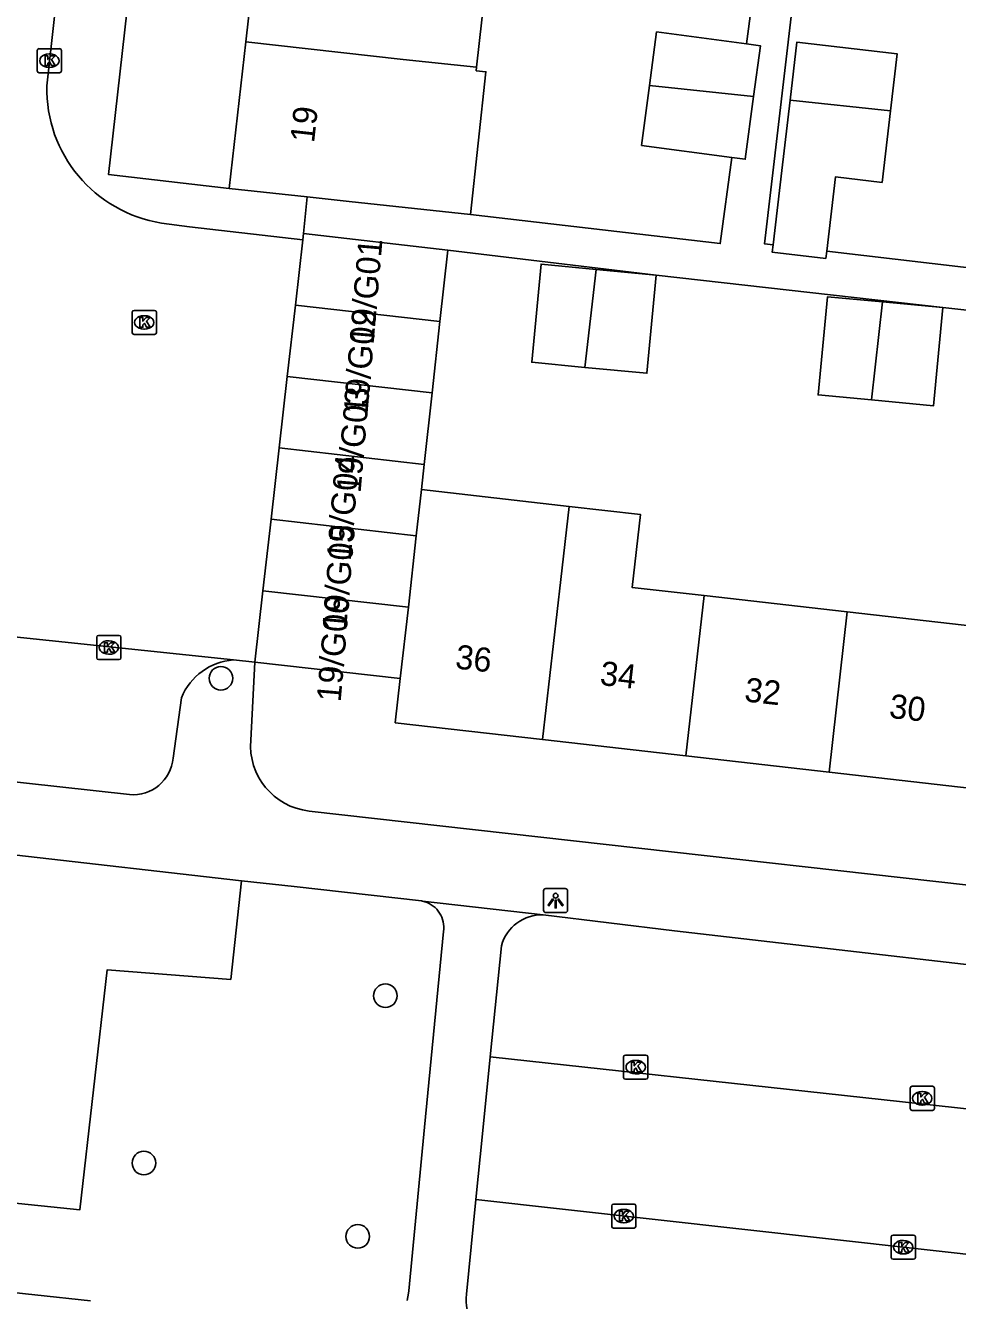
# Model space of a CAD drawing. Extents: x 161928 to 163055, y 386475 to 387428.
# Drawn here: x 162643.2 to 162681.8, y 387219.1 to 387272 of the extents above; entities that cross this region are included whole.
import ezdxf

# ---------------------------------------------------------------- set-up
doc = ezdxf.new("R2010")
doc.units = 0
for name, color, linetype in [('IMGEO_Boom', 7, 'Continuous'), ('IMGEO_Groenvoorziening', 7, 'Continuous'), ('IMGEO_Kolk', 7, 'Continuous'), ('IMGEO_Lichtpunt', 7, 'Continuous'), ('IMGEO_Pand', 7, 'Continuous'), ('IMGEO_Pand_nummerreeks', 7, 'Continuous'), ('IMGEO_Rijbaan_lokaal_open', 7, 'Continuous'), ('IMGEO_Voetpad_open', 7, 'Continuous')]:
    doc.layers.add(name, color=color, linetype=linetype)

msp = doc.modelspace()

# ---------------------------------------------------------------- linework, layer by layer
at = {"layer": 'IMGEO_Boom'}
for centre in [(162651.277, 387244.948), (162658.094, 387231.781), (162648.084, 387224.841), (162656.949, 387221.796)]:
    msp.add_circle(centre, 0.489, dxfattribs=at)
at = {"layer": 'IMGEO_Groenvoorziening'}
msp.add_lwpolyline([(162635.311, 387227.578), (162634.984, 387223.972), (162645.422, 387222.894), (162646.567, 387232.861), (162651.685, 387232.457), (162652.133, 387236.552)], dxfattribs=at)
at = {"layer": 'IMGEO_Kolk'}
for p, q in [((162643.665, 387270.139), (162643.665, 387270.991)), ((162643.74, 387271.065), (162644.592, 387271.065)), ((162644.153, 387270.845), (162644.178, 387270.845)), ((162644.666, 387270.991), (162644.666, 387270.139)), ((162644.176, 387270.285), (162644.151, 387270.285)), ((162644.592, 387270.065), (162643.74, 387270.065)), ((162647.599, 387259.283), (162647.599, 387260.135)), ((162647.674, 387260.209), (162648.526, 387260.209)), ((162648.6, 387260.135), (162648.6, 387259.283)), ((162648.087, 387259.989), (162648.112, 387259.989)), ((162648.526, 387259.209), (162647.674, 387259.209)), ((162648.11, 387259.429), (162648.085, 387259.429)), ((162646.13, 387245.799), (162646.13, 387246.651)), ((162646.205, 387246.725), (162647.057, 387246.725)), ((162646.618, 387246.505), (162646.643, 387246.505)), ((162647.131, 387246.651), (162647.131, 387245.799)), ((162646.641, 387245.945), (162646.616, 387245.945)), ((162647.057, 387245.725), (162646.205, 387245.725)), ((162667.967, 387228.392), (162667.967, 387229.244)), ((162668.042, 387229.318), (162668.894, 387229.318)), ((162668.455, 387229.098), (162668.48, 387229.098)), ((162668.968, 387229.244), (162668.968, 387228.392)), ((162668.894, 387228.318), (162668.042, 387228.318)), ((162668.478, 387228.538), (162668.453, 387228.538)), ((162679.847, 387227.098), (162679.847, 387227.95)), ((162679.922, 387228.024), (162680.774, 387228.024)), ((162680.335, 387227.804), (162680.36, 387227.804)), ((162680.848, 387227.95), (162680.848, 387227.098)), ((162680.358, 387227.244), (162680.333, 387227.244)), ((162680.774, 387227.024), (162679.922, 387227.024)), ((162667.474, 387222.213), (162667.474, 387223.065)), ((162667.549, 387223.139), (162668.401, 387223.139)), ((162668.475, 387223.065), (162668.475, 387222.213)), ((162667.962, 387222.919), (162667.987, 387222.919)), ((162668.401, 387222.139), (162667.549, 387222.139)), ((162667.985, 387222.359), (162667.96, 387222.359)), ((162679.059, 387220.924), (162679.059, 387221.776)), ((162679.134, 387221.85), (162679.986, 387221.85)), ((162679.547, 387221.63), (162679.572, 387221.63)), ((162680.06, 387221.776), (162680.06, 387220.924)), ((162679.57, 387221.07), (162679.545, 387221.07)), ((162679.986, 387220.85), (162679.134, 387220.85))]:
    msp.add_line(p, q, dxfattribs=at)
for points in [[(162643.665, 387270.139), (162643.665, 387270.991)], [(162643.74, 387271.065), (162644.592, 387271.065)], [(162643.986, 387270.765), (162644.109, 387270.765), (162644.109, 387270.614), (162644.239, 387270.765), (162644.403, 387270.765), (162644.257, 387270.614), (162644.41, 387270.365), (162644.258, 387270.365), (162644.173, 387270.529), (162644.109, 387270.462), (162644.109, 387270.365), (162643.986, 387270.365), (162643.986, 387270.765)], [(162644.666, 387270.991), (162644.666, 387270.139)], [(162644.592, 387270.065), (162643.74, 387270.065)], [(162647.599, 387259.283), (162647.599, 387260.135)], [(162647.674, 387260.209), (162648.526, 387260.209)], [(162648.6, 387260.135), (162648.6, 387259.283)], [(162647.92, 387259.909), (162648.043, 387259.909), (162648.043, 387259.758), (162648.173, 387259.909), (162648.337, 387259.909), (162648.191, 387259.758), (162648.344, 387259.509), (162648.192, 387259.509), (162648.107, 387259.673), (162648.043, 387259.606), (162648.043, 387259.509), (162647.92, 387259.509), (162647.92, 387259.909)], [(162648.526, 387259.209), (162647.674, 387259.209)], [(162646.13, 387245.799), (162646.13, 387246.651)], [(162646.205, 387246.725), (162647.057, 387246.725)], [(162646.451, 387246.425), (162646.574, 387246.425), (162646.574, 387246.274), (162646.704, 387246.425), (162646.868, 387246.425), (162646.722, 387246.274), (162646.875, 387246.025), (162646.723, 387246.025), (162646.638, 387246.189), (162646.574, 387246.122), (162646.574, 387246.025), (162646.451, 387246.025), (162646.451, 387246.425)], [(162647.131, 387246.651), (162647.131, 387245.799)], [(162647.057, 387245.725), (162646.205, 387245.725)], [(162667.967, 387228.392), (162667.967, 387229.244)], [(162668.042, 387229.318), (162668.894, 387229.318)], [(162668.288, 387229.018), (162668.411, 387229.018), (162668.411, 387228.867), (162668.541, 387229.018), (162668.705, 387229.018), (162668.559, 387228.867), (162668.712, 387228.618), (162668.56, 387228.618), (162668.475, 387228.782), (162668.411, 387228.715), (162668.411, 387228.618), (162668.288, 387228.618), (162668.288, 387229.018)], [(162668.968, 387229.244), (162668.968, 387228.392)], [(162668.894, 387228.318), (162668.042, 387228.318)], [(162679.847, 387227.098), (162679.847, 387227.95)], [(162679.922, 387228.024), (162680.774, 387228.024)], [(162680.848, 387227.95), (162680.848, 387227.098)], [(162680.168, 387227.724), (162680.291, 387227.724), (162680.291, 387227.573), (162680.421, 387227.724), (162680.585, 387227.724), (162680.439, 387227.573), (162680.592, 387227.324), (162680.44, 387227.324), (162680.355, 387227.488), (162680.291, 387227.421), (162680.291, 387227.324), (162680.168, 387227.324), (162680.168, 387227.724)], [(162680.774, 387227.024), (162679.922, 387227.024)], [(162667.474, 387222.213), (162667.474, 387223.065)], [(162667.549, 387223.139), (162668.401, 387223.139)], [(162668.475, 387223.065), (162668.475, 387222.213)], [(162667.795, 387222.839), (162667.918, 387222.839), (162667.918, 387222.688), (162668.048, 387222.839), (162668.212, 387222.839), (162668.066, 387222.688), (162668.219, 387222.439), (162668.067, 387222.439), (162667.982, 387222.603), (162667.918, 387222.536), (162667.918, 387222.439), (162667.795, 387222.439), (162667.795, 387222.839)], [(162668.401, 387222.139), (162667.549, 387222.139)], [(162679.059, 387220.924), (162679.059, 387221.776)], [(162679.134, 387221.85), (162679.986, 387221.85)], [(162679.38, 387221.55), (162679.503, 387221.55), (162679.503, 387221.399), (162679.633, 387221.55), (162679.797, 387221.55), (162679.651, 387221.399), (162679.804, 387221.15), (162679.652, 387221.15), (162679.567, 387221.314), (162679.503, 387221.247), (162679.503, 387221.15), (162679.38, 387221.15), (162679.38, 387221.55)], [(162680.06, 387221.776), (162680.06, 387220.924)], [(162679.986, 387220.85), (162679.134, 387220.85)]]:
    msp.add_lwpolyline(points, dxfattribs=at)
for centre, start, end in [((162643.742, 387270.989), 91.552, 178.448), ((162643.742, 387270.989), 91.552, 178.448), ((162644.59, 387270.989), 1.552, 88.448), ((162644.59, 387270.989), 1.552, 88.448), ((162643.742, 387270.141), 181.552, 268.448), ((162643.742, 387270.141), 181.552, 268.448), ((162644.59, 387270.141), 271.552, 358.448), ((162644.59, 387270.141), 271.552, 358.448), ((162647.676, 387260.133), 91.552, 178.448), ((162647.676, 387260.133), 91.552, 178.448), ((162648.524, 387260.133), 1.552, 88.448), ((162648.524, 387260.133), 1.552, 88.448), ((162647.676, 387259.285), 181.552, 268.448), ((162647.676, 387259.285), 181.552, 268.448), ((162648.524, 387259.285), 271.552, 358.448), ((162648.524, 387259.285), 271.552, 358.448), ((162646.207, 387246.649), 91.552, 178.448), ((162646.207, 387246.649), 91.552, 178.448), ((162647.055, 387246.649), 1.552, 88.448), ((162647.055, 387246.649), 1.552, 88.448), ((162646.207, 387245.801), 181.552, 268.448), ((162646.207, 387245.801), 181.552, 268.448), ((162647.055, 387245.801), 271.552, 358.448), ((162647.055, 387245.801), 271.552, 358.448), ((162668.044, 387229.242), 91.552, 178.448), ((162668.044, 387229.242), 91.552, 178.448), ((162668.892, 387229.242), 1.552, 88.448), ((162668.892, 387229.242), 1.552, 88.448), ((162668.044, 387228.394), 181.552, 268.448), ((162668.044, 387228.394), 181.552, 268.448), ((162668.892, 387228.394), 271.552, 358.448), ((162668.892, 387228.394), 271.552, 358.448), ((162679.924, 387227.948), 91.552, 178.448), ((162679.924, 387227.948), 91.552, 178.448), ((162680.772, 387227.948), 1.552, 88.448), ((162680.772, 387227.948), 1.552, 88.448), ((162679.924, 387227.1), 181.552, 268.448), ((162679.924, 387227.1), 181.552, 268.448), ((162680.772, 387227.1), 271.552, 358.448), ((162680.772, 387227.1), 271.552, 358.448), ((162667.551, 387223.063), 91.552, 178.448), ((162667.551, 387223.063), 91.552, 178.448), ((162668.399, 387223.063), 1.552, 88.448), ((162668.399, 387223.063), 1.552, 88.448), ((162667.551, 387222.215), 181.552, 268.448), ((162667.551, 387222.215), 181.552, 268.448), ((162668.399, 387222.215), 271.552, 358.448), ((162668.399, 387222.215), 271.552, 358.448), ((162679.136, 387221.774), 91.552, 178.448), ((162679.136, 387221.774), 91.552, 178.448), ((162679.984, 387221.774), 1.552, 88.448), ((162679.984, 387221.774), 1.552, 88.448), ((162679.136, 387220.926), 181.552, 268.448), ((162679.136, 387220.926), 181.552, 268.448), ((162679.984, 387220.926), 271.552, 358.448), ((162679.984, 387220.926), 271.552, 358.448)]:
    msp.add_arc(centre, 0.0765, start, end, dxfattribs=at)
for centre, major_axis, ratio, start_param, end_param in [((162644.152, 387270.565), (-0.387, 0.002), 0.722429, 4.712389, 7.853982), ((162644.177, 387270.565), (-0.39, 0.002), 0.717154, 1.570796, 4.712389), ((162648.086, 387259.709), (-0.387, 0.002), 0.722429, 4.712389, 7.853982), ((162648.111, 387259.709), (-0.39, 0.002), 0.717154, 1.570796, 4.712389), ((162646.617, 387246.225), (-0.387, 0.002), 0.722429, 4.712389, 7.853982), ((162646.642, 387246.225), (-0.39, 0.002), 0.717154, 1.570796, 4.712389), ((162668.454, 387228.818), (-0.387, 0.002), 0.722429, 4.712389, 7.853982), ((162668.479, 387228.818), (-0.39, 0.002), 0.717154, 1.570796, 4.712389), ((162680.334, 387227.524), (-0.387, 0.002), 0.722429, 4.712389, 7.853982), ((162680.359, 387227.524), (-0.39, 0.002), 0.717154, 1.570796, 4.712389), ((162667.961, 387222.639), (-0.387, 0.002), 0.722429, 4.712389, 7.853982), ((162667.986, 387222.639), (-0.39, 0.002), 0.717154, 1.570796, 4.712389), ((162679.546, 387221.35), (-0.387, 0.002), 0.722429, 4.712389, 7.853982), ((162679.571, 387221.35), (-0.39, 0.002), 0.717154, 1.570796, 4.712389)]:
    msp.add_ellipse(centre, major_axis=major_axis, ratio=ratio, start_param=start_param, end_param=end_param, dxfattribs=at)
at = {"layer": 'IMGEO_Lichtpunt'}
for p, q in [((162664.65, 387236.131), (162664.65, 387235.324)), ((162664.65, 387236.131), (162664.65, 387235.324)), ((162665.552, 387236.226), (162664.744, 387236.226)), ((162665.552, 387236.226), (162664.744, 387236.226)), ((162665.646, 387235.324), (162665.646, 387236.131)), ((162665.646, 387235.324), (162665.646, 387236.131)), ((162664.744, 387235.23), (162665.552, 387235.23)), ((162664.744, 387235.23), (162665.552, 387235.23))]:
    msp.add_line(p, q, dxfattribs=at)
for points in [[(162665.024, 387235.795), (162665.063, 387235.767), (162664.875, 387235.505), (162664.837, 387235.532), (162665.024, 387235.795)], [(162665.126, 387235.747), (162665.173, 387235.747), (162665.173, 387235.425), (162665.126, 387235.425), (162665.126, 387235.747)], [(162665.236, 387235.767), (162665.274, 387235.794), (162665.461, 387235.532), (162665.422, 387235.504), (162665.236, 387235.767)]]:
    msp.add_lwpolyline(points, dxfattribs=at)
msp.add_circle((162665.149, 387235.929), 0.0994, dxfattribs=at)
for centre, start, end in [((162664.744, 387236.131), 90, 180), ((162664.744, 387236.131), 90, 180), ((162665.552, 387236.131), 0, 90), ((162665.552, 387236.131), 0, 90), ((162664.744, 387235.324), 180, 270), ((162664.744, 387235.324), 180, 270), ((162665.552, 387235.324), 270, 0), ((162665.552, 387235.324), 270, 360)]:
    msp.add_arc(centre, 0.0946, start, end, dxfattribs=at)
at = {"layer": 'IMGEO_Pand'}
for points in [[(162652.306, 387271.342), (162652.967, 387277.25)], [(162661.873, 387270.292), (162662.528, 387276.198)], [(162673.066, 387271.263), (162669.335, 387271.758), (162669.04, 387269.537)], [(162651.625, 387265.259), (162652.306, 387271.342)], [(162652.306, 387271.342), (162658.83, 387270.612), (162661.873, 387270.292)], [(162673.066, 387271.263), (162673.637, 387271.187), (162673.358, 387269.083)], [(162674.87, 387268.924), (162675.153, 387271.337), (162679.306, 387270.851), (162679.029, 387268.486)], [(162661.628, 387264.189), (162662.262, 387270.106), (162661.858, 387270.149), (162661.873, 387270.292)], [(162669.04, 387269.537), (162668.71, 387267.05), (162672.449, 387266.554)], [(162673.358, 387269.083), (162669.04, 387269.537)], [(162673.358, 387269.083), (162673.013, 387266.479), (162672.449, 387266.554)], [(162674.87, 387268.924), (162674.528, 387266.005), (162674.168, 387262.926)], [(162679.029, 387268.486), (162674.87, 387268.924)], [(162676.385, 387262.667), (162676.746, 387265.745), (162678.682, 387265.518), (162679.029, 387268.486)], [(162651.625, 387265.259), (162654.857, 387264.913)], [(162661.628, 387264.189), (162656.597, 387264.727), (162654.857, 387264.913)], [(162654.702, 387263.392), (162654.673, 387263.137)], [(162654.702, 387263.392), (162660.684, 387262.711)], [(162654.673, 387263.137), (162654.365, 387260.43)], [(162660.684, 387262.711), (162660.357, 387259.748)], [(162674.168, 387262.926), (162674.132, 387262.622), (162676.349, 387262.362), (162676.385, 387262.667)], [(162666.364, 387257.845), (162664.158, 387258.055), (162664.546, 387262.128), (162666.827, 387261.911)], [(162666.364, 387257.845), (162666.827, 387261.911)], [(162669.321, 387261.673), (162668.933, 387257.6), (162666.364, 387257.845)], [(162666.827, 387261.911), (162669.321, 387261.673)], [(162678.238, 387256.494), (162676.032, 387256.704), (162676.42, 387260.777), (162678.701, 387260.56)], [(162654.028, 387257.468), (162654.365, 387260.43)], [(162654.365, 387260.43), (162660.357, 387259.748)], [(162678.238, 387256.494), (162678.701, 387260.56)], [(162681.195, 387260.322), (162680.807, 387256.249), (162678.238, 387256.494)], [(162678.701, 387260.56), (162681.195, 387260.322)], [(162660.357, 387259.748), (162660.031, 387256.785)], [(162653.692, 387254.506), (162654.028, 387257.468)], [(162654.028, 387257.468), (162660.031, 387256.785)], [(162660.031, 387256.785), (162659.704, 387253.822)], [(162653.355, 387251.543), (162653.692, 387254.506)], [(162659.704, 387253.822), (162653.692, 387254.506)], [(162659.704, 387253.822), (162659.589, 387252.777)], [(162659.589, 387252.777), (162659.376, 387250.859)], [(162659.589, 387252.777), (162665.709, 387252.08)], [(162665.709, 387252.08), (162665.364, 387249.052), (162664.608, 387242.406)], [(162665.709, 387252.08), (162668.663, 387251.744), (162668.319, 387248.716), (162671.301, 387248.376)], [(162653.018, 387248.581), (162653.355, 387251.543)], [(162659.376, 387250.859), (162653.355, 387251.543)], [(162659.048, 387247.895), (162659.376, 387250.859)], [(162652.681, 387245.619), (162653.018, 387248.581)], [(162659.048, 387247.895), (162653.018, 387248.581)], [(162658.708, 387244.933), (162659.048, 387247.895)], [(162671.301, 387248.376), (162670.545, 387241.731)], [(162671.301, 387248.376), (162677.238, 387247.701)], [(162677.238, 387247.701), (162676.482, 387241.056)], [(162677.238, 387247.701), (162683.174, 387247.026)], [(162652.681, 387245.619), (162658.708, 387244.933)], [(162658.708, 387244.933), (162658.5, 387243.101), (162664.608, 387242.406)], [(162664.608, 387242.406), (162670.545, 387241.731)], [(162670.545, 387241.731), (162676.482, 387241.056)], [(162676.482, 387241.056), (162682.418, 387240.381)]]:
    msp.add_lwpolyline(points, dxfattribs=at)
at = {"layer": 'IMGEO_Rijbaan_lokaal_open'}
for points in [[(162644.063, 387269.528), (162645.924, 387286.459), (162650.457, 387326.831), (162650.889, 387330.684), (162652.607, 387345.987), (162652.979, 387348.945)], [(162654.673, 387263.137), (162649.972, 387263.672), (162648.817, 387263.833)], [(162625.178, 387248.512), (162651.796, 387245.712)], [(162652.681, 387245.619), (162651.796, 387245.712)], [(162661.845, 387223.323), (162662.119, 387226.057), (162662.438, 387229.243)], [(162662.438, 387229.243), (162691.809, 387226.038)], [(162661.845, 387223.323), (162691.204, 387220.056)]]:
    msp.add_lwpolyline(points, dxfattribs=at)
msp.add_arc((162649.691, 387269.395), 5.63, 178.6437, 261.0644, dxfattribs=at)
at = {"layer": 'IMGEO_Voetpad_open'}
for points in [[(162653.324, 387325.252), (162646.61, 387265.85), (162651.625, 387265.259)], [(162674.168, 387262.926), (162673.809, 387262.968), (162678.307, 387301.407)], [(162673.983, 387278.261), (162673.066, 387271.263)], [(162672.449, 387266.554), (162671.974, 387262.978), (162661.628, 387264.189)], [(162654.857, 387264.913), (162654.702, 387263.392)], [(162660.684, 387262.711), (162669.321, 387261.673)], [(162685.122, 387261.644), (162676.385, 387262.667)], [(162669.321, 387261.673), (162681.195, 387260.322)], [(162681.195, 387260.322), (162687.149, 387259.662)], [(162652.514, 387242.387), (162652.681, 387245.619)], [(162649.639, 387244.144), (162649.293, 387241.631)], [(162647.488, 387240.122), (162637.434, 387241.237)], [(162697.041, 387237.027), (162697.017, 387236.83), (162696.976, 387236.636), (162696.917, 387236.446), (162696.842, 387236.261), (162696.751, 387236.085), (162696.644, 387235.917), (162696.523, 387235.76), (162696.388, 387235.614), (162696.24, 387235.48), (162696.081, 387235.361), (162695.913, 387235.255), (162695.735, 387235.166), (162695.55, 387235.093), (162695.36, 387235.036), (162695.165, 387234.997), (162694.967, 387234.975), (162694.768, 387234.971), (162694.57, 387234.985), (162654.933, 387239.443)], [(162652.133, 387236.552), (162642.689, 387237.618)], [(162652.133, 387236.552), (162654.312, 387236.306), (162659.594, 387235.71), (162659.63, 387235.703)], [(162659.63, 387235.703), (162659.726, 387235.679), (162659.819, 387235.646), (162659.91, 387235.605), (162659.996, 387235.556), (162660.077, 387235.5), (162660.153, 387235.437), (162660.223, 387235.367), (162660.287, 387235.291), (162660.343, 387235.209), (162660.392, 387235.123), (162660.433, 387235.033), (162660.466, 387234.94), (162660.491, 387234.844), (162660.507, 387234.746), (162660.514, 387234.647), (162660.512, 387234.548), (162660.501, 387234.45), (162659.716, 387226.331), (162659.059, 387219.533), (162659.052, 387219.439), (162659.029, 387219.287), (162658.993, 387219.137)], [(162664.64, 387235.13), (162659.63, 387235.703)], [(162664.64, 387235.13), (162670.083, 387234.47), (162689.244, 387232.258)], [(162662.438, 387229.243), (162662.9, 387233.857)], [(162662.917, 387217.4), (162662.774, 387217.432), (162662.62, 387217.482), (162662.471, 387217.544), (162662.328, 387217.62), (162662.193, 387217.708), (162662.066, 387217.808), (162661.948, 387217.919), (162661.841, 387218.04), (162661.745, 387218.17), (162661.661, 387218.308), (162661.59, 387218.453), (162661.531, 387218.604), (162661.487, 387218.76), (162661.457, 387218.918), (162661.441, 387219.079), (162661.439, 387219.241), (162661.452, 387219.402), (162661.845, 387223.323)], [(162645.864, 387219.129), (162634.324, 387220.364), (162632.501, 387220.56), (162632.423, 387220.568)]]:
    msp.add_lwpolyline(points, dxfattribs=at)
for centre, radius, start, end in [((162651.993, 387243.173), 2.547, 94.443, 157.5865), ((162655.238, 387242.159), 2.733, 175.2218, 263.5961), ((162647.635, 387241.78), 1.664, 264.9182, 354.8738), ((162664.569, 387233.401), 1.73, 87.6509, 164.7282)]:
    msp.add_arc(centre, radius, start, end, dxfattribs=at)

# ---------------------------------------------------------------- texts
at = {"layer": 'IMGEO_Pand_nummerreeks'}
for s, rotation, p in [('19', 83.6138, (162655.136, 387267.135)), ('19/G01', 85.0957, (162657.601, 387258.772)), ('19/G02', 85.0948, (162657.351, 387255.865)), ('19/G03', 85.0948, (162657.065, 387252.616)), ('19/G04', 85.0948, (162656.652, 387249.8)), ('19/G05', 85.0948, (162656.465, 387246.909)), ('19/G06', 85.0948, (162656.239, 387243.943)), ('36', 353.5117, (162660.961, 387245.358)), ('34', 353.5117, (162666.954, 387244.676)), ('32', 353.5117, (162672.945, 387243.994)), ('30', 353.5117, (162678.945, 387243.312))]:
    msp.add_text(s, height=1, rotation=rotation, dxfattribs=at).set_placement(p)

doc.saveas('drawing.dxf')
